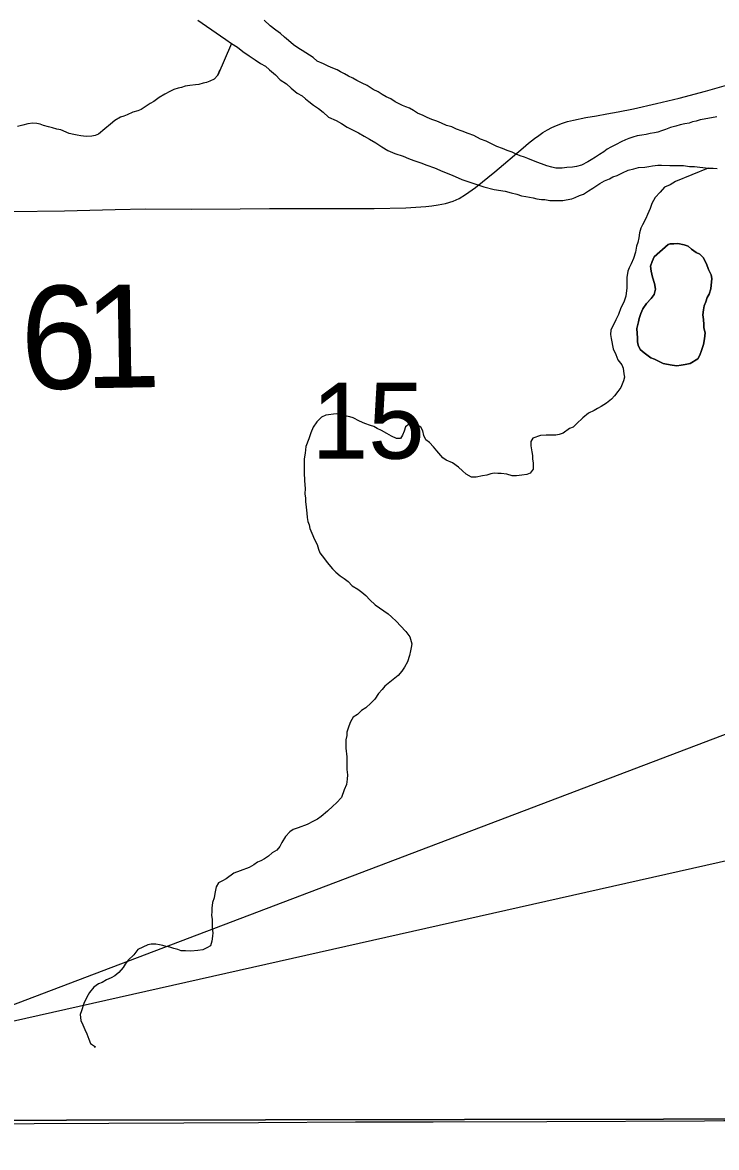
# Model space of a CAD drawing. Extents: x -17 to 88, y -5 to 22.
# Drawn here: x 6.021 to 6.404, y 17.134 to 17.754 of the extents above; entities that cross this region are included whole.
import ezdxf

# ---------------------------------------------------------------- set-up
doc = ezdxf.new("R2010")
doc.units = 0
for name, color, linetype in [('GM_X_County_Road', 7, 'Continuous'), ('GM_X_County_Road_Text', 7, 'Continuous'), ('GM_X_Major_River', 7, 'Continuous'), ('GM_X_Minor_Lake', 7, 'Continuous'), ('GM_X_Minor_River', 7, 'Continuous'), ('GM_X_Section', 7, 'Continuous'), ('GM_X_Section_Text', 7, 'Continuous'), ('TX_P_10', 7, 'Continuous')]:
    doc.layers.add(name, color=color, linetype=linetype)

msp = doc.modelspace()

# ---------------------------------------------------------------- linework, layer by layer
at = {"layer": 'GM_X_County_Road'}
for points in [[(6.37699, 17.711), (6.38326, 17.71252), (6.39765, 17.71636), (6.42211, 17.72329), (6.4258, 17.72447), (6.42973, 17.72573), (6.4339, 17.72739), (6.43791, 17.72915), (6.43979, 17.73005), (6.4415, 17.73092), (6.44279, 17.73178), (6.44414, 17.73289)], [(6.14108, 17.6514), (6.15728, 17.65149), (6.19271, 17.65156), (6.21506, 17.65155), (6.23241, 17.65203), (6.24352, 17.6527), (6.2468, 17.65301), (6.25022, 17.65357), (6.25442, 17.65441), (6.25847, 17.65565), (6.26178, 17.6571), (6.26541, 17.65928), (6.27091, 17.66321), (6.28147, 17.67181), (6.29708, 17.6851), (6.30004, 17.68754), (6.30336, 17.69028), (6.30574, 17.69193), (6.30803, 17.69351), (6.31048, 17.69488), (6.31299, 17.69629), (6.31548, 17.69744), (6.31884, 17.69867), (6.32155, 17.69957), (6.32489, 17.70039), (6.33165, 17.70179), (6.33751, 17.70275), (6.3433, 17.70371), (6.34957, 17.70497), (6.3579, 17.70664), (6.3706, 17.70945), (6.37699, 17.711)], [(5.89332, 17.64895), (5.92122, 17.64918), (5.94295, 17.64947), (5.97527, 17.6496), (5.98147, 17.64953), (5.9914, 17.6496), (6.01438, 17.65001), (6.04419, 17.65031), (6.07213, 17.65102), (6.08892, 17.65146), (6.11441, 17.65126), (6.14108, 17.6514)], [(5.97069, 17.14636), (6.02752, 17.14692), (6.1512, 17.14741), (6.20466, 17.14779), (6.24754, 17.14782), (6.31026, 17.14802), (6.39721, 17.14843), (6.40776, 17.14847), (6.42947, 17.14848), (6.45617, 17.14867), (6.50275, 17.14905), (6.51643, 17.1492), (6.56916, 17.14951), (6.60646, 17.14958), (6.63568, 17.14941), (6.69283, 17.14953), (6.70713, 17.14958), (6.71015, 17.14959)]]:
    msp.add_lwpolyline(points, dxfattribs=at)
at = {"layer": 'GM_X_Major_River'}
for points in [[(6.11786, 17.75538), (6.13025, 17.7468), (6.13325, 17.74484), (6.13625, 17.74251), (6.13964, 17.74055), (6.14264, 17.73821), (6.14601, 17.73587), (6.14939, 17.73353), (6.15239, 17.73158), (6.15503, 17.73001), (6.15727, 17.72807), (6.16064, 17.72535), (6.16325, 17.72264), (6.16663, 17.7203), (6.16925, 17.71797), (6.17262, 17.71525), (6.17525, 17.71368), (6.17713, 17.71213), (6.179, 17.71058), (6.18162, 17.70863), (6.18425, 17.70668), (6.18687, 17.70473), (6.18986, 17.70202), (6.19401, 17.70004), (6.19702, 17.69847), (6.20003, 17.69651), (6.20304, 17.69494), (6.20643, 17.69336), (6.20943, 17.6914), (6.21245, 17.68983), (6.21583, 17.68787), (6.21921, 17.68552), (6.2226, 17.68356), (6.22637, 17.68197), (6.2309, 17.68037), (6.23392, 17.67917), (6.23694, 17.67798), (6.24072, 17.67677), (6.24412, 17.67557), (6.24827, 17.67397), (6.25279, 17.67199), (6.25808, 17.66999), (6.26336, 17.66762), (6.2694, 17.6656), (6.27545, 17.66359), (6.28112, 17.66197), (6.28719, 17.66109), (6.29059, 17.66027), (6.29362, 17.65946), (6.29627, 17.65865), (6.29854, 17.65823), (6.30271, 17.65739), (6.3046, 17.65697), (6.30725, 17.65655), (6.30915, 17.65651), (6.31181, 17.65608), (6.31599, 17.656), (6.31903, 17.65595), (6.32093, 17.65629), (6.32399, 17.65699), (6.3259, 17.65772), (6.3282, 17.65881), (6.3305, 17.65953), (6.3332, 17.66138), (6.3355, 17.66286), (6.33935, 17.66544), (6.34204, 17.66691), (6.34472, 17.668), (6.34664, 17.6691), (6.34894, 17.66982), (6.35201, 17.67128), (6.35508, 17.67274), (6.35813, 17.67345)], [(6.38368, 17.69766), (6.38138, 17.69694), (6.37833, 17.69624), (6.37564, 17.69515), (6.37335, 17.69443), (6.37144, 17.69371), (6.36953, 17.69336), (6.36724, 17.69302), (6.36495, 17.69231), (6.36266, 17.69197), (6.35999, 17.69164), (6.3577, 17.69092), (6.3554, 17.69021), (6.35349, 17.68948), (6.35119, 17.68839), (6.3485, 17.68692), (6.34543, 17.68546), (6.34351, 17.68435), (6.34158, 17.68287), (6.33927, 17.68139), (6.33696, 17.67992), (6.33465, 17.67844), (6.33273, 17.67734), (6.32928, 17.6755), (6.3266, 17.67479), (6.32431, 17.67446), (6.32127, 17.67413), (6.3186, 17.6738), (6.31518, 17.67387), (6.31291, 17.67429), (6.31026, 17.6751), (6.30384, 17.67749), (6.29969, 17.67909), (6.2978, 17.67989), (6.29554, 17.68069), (6.29327, 17.68149), (6.29101, 17.68267), (6.28836, 17.68348), (6.28573, 17.68467), (6.28271, 17.68586), (6.28007, 17.68705), (6.27667, 17.68863), (6.27366, 17.68983), (6.26989, 17.6918), (6.26687, 17.69299), (6.26347, 17.6942), (6.26045, 17.69539), (6.25781, 17.69658), (6.25479, 17.69739), (6.25215, 17.69858), (6.24951, 17.69977), (6.24686, 17.70058), (6.24422, 17.70177), (6.24196, 17.70295), (6.23895, 17.70414), (6.23669, 17.7057), (6.23444, 17.70689), (6.23255, 17.70768), (6.23066, 17.70848), (6.22878, 17.70927), (6.22652, 17.71045), (6.22427, 17.71201), (6.22163, 17.7132), (6.21937, 17.71438), (6.21712, 17.71594), (6.21448, 17.71713), (6.2111, 17.71947), (6.20846, 17.72066), (6.20545, 17.72224), (6.20319, 17.72342), (6.20093, 17.7246), (6.19867, 17.72578), (6.19641, 17.72696), (6.19453, 17.72813), (6.19227, 17.72894), (6.18963, 17.73013), (6.18699, 17.73131), (6.1836, 17.73289), (6.18135, 17.73484), (6.17534, 17.73874), (6.17346, 17.73992), (6.17046, 17.74187), (6.16784, 17.7442), (6.16559, 17.74614), (6.16335, 17.74808), (6.16072, 17.75003), (6.15773, 17.75236), (6.15436, 17.75546)], [(6.40391, 17.70222), (6.39704, 17.70082), (6.39475, 17.70049), (6.39246, 17.69977), (6.39055, 17.69943), (6.38864, 17.6987), (6.38635, 17.69837), (6.38368, 17.69766)], [(6.35813, 17.67345), (6.36081, 17.67416), (6.36424, 17.67447), (6.36652, 17.67481), (6.36843, 17.67515), (6.37148, 17.67548), (6.37338, 17.67544), (6.37794, 17.67536), (6.38174, 17.67529), (6.38554, 17.67522), (6.38895, 17.67477), (6.39161, 17.67472), (6.3992, 17.67382), (6.40186, 17.67377), (6.40414, 17.67373)]]:
    msp.add_lwpolyline(points, dxfattribs=at)
at = {"layer": 'GM_X_Minor_Lake'}
for points in [[(6.37712, 17.6317), (6.37827, 17.63206), (6.38017, 17.63202), (6.38246, 17.63236), (6.38586, 17.63154), (6.38813, 17.63074), (6.39, 17.62918), (6.39263, 17.62724), (6.39451, 17.62644), (6.39638, 17.62451), (6.39821, 17.62106), (6.3993, 17.618), (6.40076, 17.61493), (6.40111, 17.61303), (6.40062, 17.60734), (6.3998, 17.60432), (6.39863, 17.60244), (6.39782, 17.60018), (6.39702, 17.59792), (6.3966, 17.59564), (6.39617, 17.59299), (6.3965, 17.59033), (6.39683, 17.58767), (6.3968, 17.58577), (6.39751, 17.58309), (6.39706, 17.57969), (6.39663, 17.57666), (6.39542, 17.57326), (6.39461, 17.57062), (6.39344, 17.56874), (6.38921, 17.56616), (6.38653, 17.56545), (6.38424, 17.56512), (6.38196, 17.56478), (6.3793, 17.56521), (6.37627, 17.56564), (6.37438, 17.56606), (6.37212, 17.56724), (6.36948, 17.56843), (6.36759, 17.56922), (6.36384, 17.57195), (6.3616, 17.57389), (6.3605, 17.57619), (6.36016, 17.57809), (6.36019, 17.57999), (6.35991, 17.58531), (6.36074, 17.58909), (6.36116, 17.59099), (6.36196, 17.59363), (6.36316, 17.59627), (6.36511, 17.59927), (6.36782, 17.60188), (6.36939, 17.60413), (6.3702, 17.60715), (6.3695, 17.6102), (6.36842, 17.61364), (6.36773, 17.61707), (6.36739, 17.61973), (6.36821, 17.62237), (6.36939, 17.62501), (6.37712, 17.6317)], [(6.37712, 17.6317), (6.36939, 17.62501), (6.36821, 17.62237), (6.36739, 17.61973), (6.36773, 17.61707), (6.36842, 17.61364), (6.3695, 17.6102), (6.3702, 17.60715), (6.36939, 17.60413), (6.36782, 17.60188), (6.36511, 17.59927), (6.36316, 17.59627), (6.36196, 17.59363), (6.36116, 17.59099), (6.36074, 17.58909), (6.35991, 17.58531), (6.36019, 17.57999), (6.36016, 17.57809), (6.3605, 17.57619), (6.3616, 17.57389), (6.36384, 17.57195), (6.36759, 17.56922), (6.36948, 17.56843), (6.37212, 17.56724), (6.37438, 17.56606), (6.37627, 17.56564), (6.3793, 17.56521), (6.38196, 17.56478), (6.38424, 17.56512), (6.38653, 17.56545), (6.38921, 17.56616)], [(6.38921, 17.56616), (6.39344, 17.56874), (6.39461, 17.57062), (6.39542, 17.57326), (6.39663, 17.57666), (6.39706, 17.57969), (6.39751, 17.58309), (6.3968, 17.58577), (6.39683, 17.58767), (6.3965, 17.59033), (6.39617, 17.59299), (6.3966, 17.59564), (6.39702, 17.59792), (6.39782, 17.60018), (6.39863, 17.60244), (6.3998, 17.60432), (6.40062, 17.60734), (6.40111, 17.61303), (6.40076, 17.61493), (6.3993, 17.618), (6.39821, 17.62106), (6.39638, 17.62451), (6.39451, 17.62644), (6.39263, 17.62724), (6.39, 17.62918), (6.38813, 17.63074), (6.38586, 17.63154), (6.38246, 17.63236), (6.38017, 17.63202), (6.37827, 17.63206), (6.37712, 17.6317)]]:
    msp.add_lwpolyline(points, dxfattribs=at)
at = {"layer": 'GM_X_Minor_River'}
for points in [[(6.13625, 17.74251), (6.12871, 17.72518), (6.12989, 17.72782), (6.12871, 17.72518), (6.12676, 17.72294), (6.12446, 17.72184), (6.12255, 17.72112), (6.12064, 17.72077), (6.11835, 17.72006), (6.11644, 17.71971), (6.11339, 17.71939), (6.11072, 17.71906), (6.10881, 17.71834), (6.1069, 17.71799), (6.10461, 17.71727), (6.10231, 17.71618), (6.09962, 17.71471), (6.09654, 17.71287), (6.09346, 17.71065), (6.09154, 17.70954), (6.08923, 17.70807), (6.08653, 17.70622), (6.08462, 17.70549), (6.08194, 17.70478), (6.07887, 17.70332), (6.07696, 17.7026), (6.07505, 17.70187), (6.07197, 17.70003), (6.06965, 17.69818), (6.06657, 17.69558), (6.06309, 17.6926), (6.06117, 17.69188), (6.05926, 17.69154), (6.05622, 17.69121), (6.05318, 17.69165), (6.05129, 17.69206), (6.0494, 17.69248), (6.04674, 17.69291), (6.04222, 17.69489), (6.03995, 17.69531), (6.03768, 17.69611), (6.03541, 17.69654), (6.03276, 17.69734), (6.03088, 17.69814), (6.02898, 17.69855), (6.0267, 17.6986), (6.02403, 17.69827), (6.02136, 17.69756), (6.0183, 17.69685)], [(6.3992, 17.67382), (6.38119, 17.66656), (6.37812, 17.66472), (6.37505, 17.66326), (6.37272, 17.66065), (6.37, 17.65766), (6.36804, 17.65428), (6.36723, 17.65163), (6.36565, 17.64824), (6.36484, 17.64598), (6.36288, 17.6426), (6.36208, 17.64072), (6.36128, 17.63807), (6.36084, 17.63542), (6.36041, 17.63277), (6.35962, 17.63089), (6.35917, 17.62748), (6.35797, 17.62408), (6.35678, 17.62107), (6.35559, 17.61881), (6.3548, 17.61693), (6.35435, 17.61352), (6.3543, 17.61086), (6.35425, 17.60782), (6.35378, 17.60327), (6.35258, 17.59988), (6.351, 17.59687), (6.34979, 17.5931), (6.34821, 17.59009), (6.34545, 17.58444), (6.3454, 17.58217), (6.34574, 17.57988), (6.34609, 17.57798), (6.34643, 17.57607), (6.34678, 17.57417), (6.34824, 17.5711), (6.34932, 17.56804), (6.35155, 17.56534), (6.35228, 17.56343), (6.3526, 17.56039), (6.35295, 17.55848), (6.35253, 17.55659), (6.35094, 17.55282), (6.34938, 17.55057), (6.34743, 17.54833), (6.34588, 17.54646), (6.34317, 17.54423), (6.3401, 17.54239), (6.33818, 17.54129), (6.33626, 17.54018), (6.33319, 17.53872), (6.3301, 17.53612), (6.32661, 17.53277), (6.32468, 17.53091), (6.32276, 17.53018), (6.31929, 17.52759), (6.317, 17.52687), (6.31509, 17.52653), (6.31167, 17.52659), (6.30977, 17.52663), (6.30672, 17.5263), (6.30252, 17.52486), (6.30134, 17.52299), (6.3013, 17.52071), (6.30199, 17.51728), (6.30234, 17.51537), (6.3023, 17.51347), (6.30264, 17.51119), (6.30258, 17.50777), (6.30101, 17.50552), (6.2991, 17.5048), (6.29643, 17.50447), (6.29339, 17.50415), (6.2911, 17.50419), (6.28808, 17.50501), (6.28505, 17.50544), (6.28314, 17.50548), (6.28124, 17.50551), (6.27934, 17.50517), (6.27704, 17.50445), (6.27476, 17.50411), (6.27132, 17.50342), (6.26866, 17.50347), (6.26565, 17.50504), (6.26378, 17.50697), (6.26154, 17.50892), (6.25816, 17.51126), (6.25477, 17.51284), (6.25289, 17.51401), (6.24954, 17.51787), (6.24768, 17.52019), (6.24544, 17.52251), (6.24357, 17.52406), (6.24247, 17.52636), (6.24176, 17.52903), (6.24066, 17.53095), (6.23841, 17.53251)], [(6.23841, 17.53251), (6.23651, 17.53292), (6.23423, 17.53259), (6.2323, 17.5311), (6.23149, 17.52884), (6.23069, 17.52658), (6.22952, 17.5247), (6.22724, 17.52474), (6.2246, 17.52593), (6.22196, 17.5275), (6.21896, 17.52907), (6.21669, 17.53026), (6.21482, 17.53143), (6.21292, 17.53184), (6.2099, 17.53304), (6.20688, 17.53424), (6.2035, 17.5362), (6.2016, 17.53661), (6.19971, 17.53703), (6.19707, 17.53784), (6.19403, 17.53827), (6.18832, 17.53762), (6.18602, 17.53652), (6.18331, 17.53392), (6.18135, 17.53091), (6.18015, 17.5279), (6.17895, 17.5245), (6.17735, 17.52035), (6.1769, 17.51656), (6.17646, 17.51354), (6.1764, 17.51012), (6.17632, 17.50594), (6.17662, 17.50138), (6.17692, 17.4972), (6.17686, 17.49416), (6.1772, 17.49188), (6.17717, 17.48998), (6.17749, 17.48693), (6.1778, 17.48351), (6.17814, 17.48123), (6.17848, 17.47894), (6.1792, 17.47703), (6.17955, 17.47512), (6.18064, 17.47245), (6.1821, 17.469), (6.18357, 17.46631), (6.18428, 17.46364), (6.185, 17.46173), (6.1876, 17.45827), (6.18908, 17.45634), (6.19206, 17.45287), (6.19392, 17.45093), (6.19617, 17.44899), (6.19842, 17.44743), (6.20067, 17.44587), (6.20291, 17.44355), (6.20592, 17.4416), (6.20817, 17.44003), (6.21041, 17.43809), (6.21265, 17.43577), (6.21564, 17.43306), (6.22277, 17.42799), (6.22464, 17.42644), (6.22725, 17.42373), (6.22949, 17.42141), (6.23248, 17.41832), (6.2347, 17.41524), (6.23577, 17.41142), (6.23535, 17.40953), (6.23494, 17.40764), (6.23451, 17.40499), (6.23331, 17.40159), (6.23173, 17.39858), (6.23017, 17.39633), (6.22822, 17.39409), (6.22552, 17.39186), (6.22359, 17.39038), (6.22089, 17.38815), (6.21933, 17.38628), (6.21739, 17.38404), (6.21543, 17.38104), (6.21311, 17.3788), (6.2104, 17.3762), (6.20809, 17.37472), (6.20577, 17.37249), (6.20346, 17.37101), (6.20189, 17.36838), (6.20109, 17.36612), (6.19988, 17.36272), (6.19985, 17.36082), (6.19943, 17.35855), (6.19939, 17.35665), (6.19934, 17.354), (6.20001, 17.34905), (6.19997, 17.34677), (6.19993, 17.34487), (6.19988, 17.34222), (6.20021, 17.33917), (6.20016, 17.33689), (6.19973, 17.33386), (6.19853, 17.33085)], [(6.19853, 17.33085), (6.19693, 17.3267), (6.19421, 17.32371), (6.19228, 17.32185), (6.18919, 17.31925), (6.18571, 17.31628), (6.18378, 17.31479), (6.18148, 17.3137), (6.17803, 17.31186), (6.17305, 17.31006), (6.17037, 17.30897), (6.16845, 17.30786), (6.16612, 17.30525), (6.16415, 17.30187), (6.16297, 17.29961), (6.16141, 17.29774), (6.15873, 17.29627), (6.15679, 17.29441), (6.15448, 17.29293), (6.15256, 17.29183), (6.15065, 17.29111), (6.14872, 17.28962), (6.14603, 17.28815), (6.14105, 17.28635), (6.1376, 17.28489), (6.13337, 17.28193), (6.13145, 17.28083), (6.12914, 17.27973), (6.12796, 17.27748), (6.12713, 17.2737), (6.12671, 17.27142), (6.1259, 17.26878), (6.12546, 17.26575), (6.12543, 17.26385), (6.12538, 17.26158), (6.12573, 17.25967), (6.12569, 17.25777), (6.12564, 17.25474), (6.12597, 17.25207), (6.12593, 17.25017), (6.1255, 17.24752), (6.12469, 17.24488), (6.12277, 17.24377), (6.12047, 17.24268), (6.1178, 17.24235), (6.11399, 17.24204), (6.11095, 17.2421), (6.10867, 17.24214), (6.10679, 17.24293), (6.10451, 17.24336), (6.10225, 17.24416), (6.10035, 17.24457), (6.09846, 17.24499), (6.09657, 17.2454), (6.09468, 17.24582), (6.09201, 17.24587), (6.09011, 17.24552), (6.08474, 17.24296), (6.0824, 17.23997), (6.0793, 17.23699), (6.07774, 17.23474), (6.07657, 17.23286), (6.07424, 17.23025), (6.07192, 17.22839), (6.07, 17.22729), (6.06732, 17.2262), (6.06501, 17.22472), (6.06309, 17.224), (6.0604, 17.22215), (6.05806, 17.21916), (6.05649, 17.21653), (6.05491, 17.21314), (6.05369, 17.20899), (6.05289, 17.2071), (6.05321, 17.20368), (6.05431, 17.20138), (6.0554, 17.1987), (6.05649, 17.1964), (6.05758, 17.19334), (6.05868, 17.19104), (6.0613, 17.1891), (6.06054, 17.18911), (6.0613, 17.1891)]]:
    msp.add_lwpolyline(points, dxfattribs=at)
at = {"layer": 'GM_X_Section'}
for points in [[(5.72325, 18.14993), (6.70875, 18.15498), (6.70378, 17.14986), (5.71596, 17.14827)], [(5.71596, 17.14827), (6.70378, 17.14986), (6.70945, 16.1492), (5.71414, 16.14656)]]:
    msp.add_lwpolyline(points, close=True, dxfattribs=at)
at = {"layer": 'TX_P_10'}
msp.add_lwpolyline([(5.95665, 17.18984), (9.68242, 18.60587), (9.68242, 18.02859)], close=True, dxfattribs=at)

# ---------------------------------------------------------------- texts
at = {"layer": 'GM_X_County_Road_Text'}
for s, rotation, p in [('6', 1.01485, (6.02041, 17.55177)), ('1', 1.00185, (6.0554, 17.55239))]:
    msp.add_text(s, height=0.05682, rotation=rotation, dxfattribs=at).set_placement(p)
at = {"layer": 'GM_X_Section_Text'}
msp.add_text('15', height=0.041856, rotation=0.00001, dxfattribs=at).set_placement((6.18057, 17.51358))

doc.saveas('drawing.dxf')
